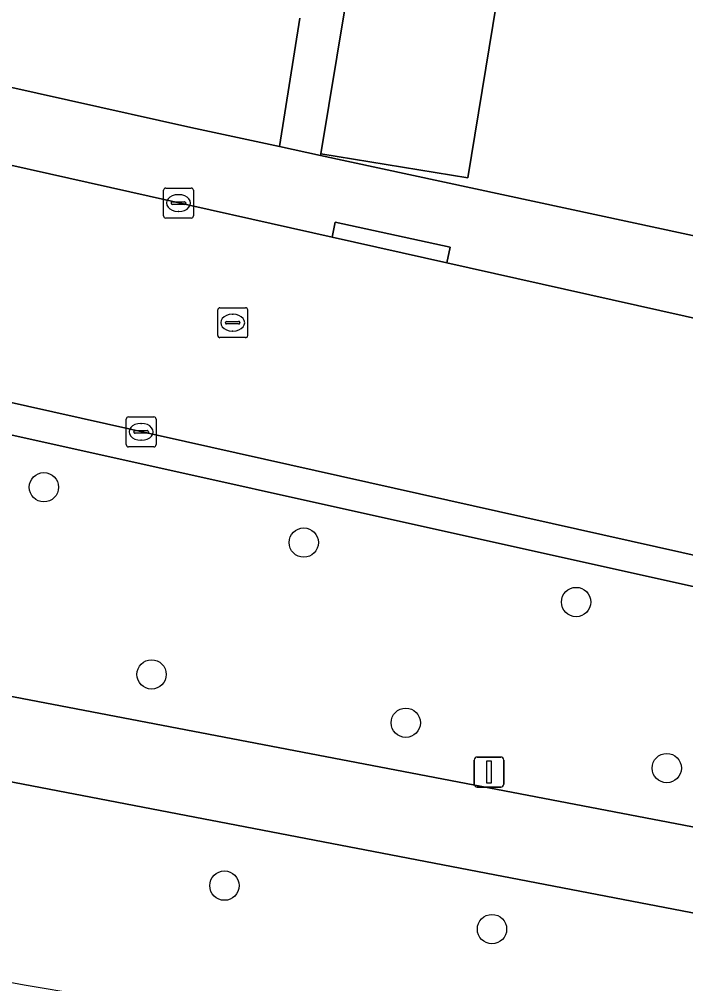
# Model space of a CAD drawing. Extents: x 163008 to 163854, y 382777 to 383982.
# Drawn here: x 163288.65 to 163310.89, y 383016.98 to 383049.16 of the extents above; entities that cross this region are included whole.
import ezdxf

# ---------------------------------------------------------------- set-up
doc = ezdxf.new("R2010")
doc.units = 0
for name, color, linetype in [('IMGEO_Berm_groen', 7, 'Continuous'), ('IMGEO_Boom', 7, 'Continuous'), ('IMGEO_Erf', 7, 'Continuous'), ('IMGEO_Fietspad_gesloten', 7, 'Continuous'), ('IMGEO_Kolk', 7, 'Continuous'), ('IMGEO_Lichtmast', 7, 'Continuous'), ('IMGEO_Muur', 7, 'Continuous'), ('IMGEO_Pand', 7, 'Continuous'), ('IMGEO_Rijbaan_lokaal_gesloten', 7, 'Continuous'), ('IMGEO_Rijbaan_lokaal_open', 7, 'Continuous'), ('IMGEO_Rioolput', 7, 'Continuous'), ('IMGEO_Voetpad_open', 7, 'Continuous')]:
    doc.layers.add(name, color=color, linetype=linetype)

msp = doc.modelspace()

# ---------------------------------------------------------------- linework, layer by layer
at = {"layer": 'IMGEO_Berm_groen'}
for points in [[(163319.097, 383028.46), (163273.832, 383038.518)], [(163262.335, 383033.783), (163261.942, 383031.619), (163322.281, 383020.078), (163322.78, 383023.472)], [(163296.112, 383015.753), (163321.486, 383011.938), (163321.737, 383013.637), (163324.754, 383013.159), (163326.185, 383013.96), (163326.306, 383014.799), (163326.513, 383016.383), (163259.018, 383029.356)]]:
    msp.add_lwpolyline(points, dxfattribs=at)
msp.add_arc((163364.108, 383454.999), 444.478, 258.42728, 261.20032, dxfattribs=at)
at = {"layer": 'IMGEO_Boom'}
for centre in [(163289.472, 383033.543), (163298.144, 383031.699), (163307.235, 383029.714), (163293.065, 383027.3), (163301.549, 383025.686), (163310.261, 383024.172), (163295.498, 383020.251), (163304.427, 383018.8)]:
    msp.add_circle(centre, 0.489, dxfattribs=at)
at = {"layer": 'IMGEO_Erf'}
for points in [[(163304.938, 383051.871), (163303.619, 383043.863), (163298.714, 383044.67), (163298.708, 383044.615), (163321.156, 383039.783)], [(163273.802, 383050.136), (163282.118, 383048.281), (163294.373, 383045.548), (163297.337, 383044.91), (163298.008, 383049.199)]]:
    msp.add_lwpolyline(points, dxfattribs=at)
at = {"layer": 'IMGEO_Fietspad_gesloten'}
for points in [[(163617.09, 382973.246), (163586.506, 382977.714), (163544.618, 382984.04), (163541.477, 382984.514), (163486.6, 382992.801), (163428.914, 383001.629), (163426.083, 383002.018), (163341.665, 383014.986), (163340.004, 383015.426), (163335.408, 383017.05), (163332.11, 383018.101), (163328.736, 383018.876), (163327.116, 383019.173), (163322.281, 383020.078), (163261.942, 383031.619), (163259.432, 383032.112), (163254.513, 383033.076), (163252.6, 383033.489), (163238.283, 383036.725), (163237.872, 383034.497), (163244.23, 383033.069)], [(163242.69, 383030.464), (163245.735, 383028.612), (163245.633, 383029.321), (163245.893, 383029.972), (163246.486, 383030.601), (163247.057, 383030.984), (163247.859, 383031.273), (163248.857, 383031.23), (163251.557, 383030.68), (163254, 383030.182), (163259.018, 383029.356), (163326.513, 383016.383), (163327.352, 383016.222), (163332.089, 383015.205), (163339.774, 383012.591), (163410.874, 383001.497), (163411.369, 383000.271), (163411.354, 382999.501)]]:
    msp.add_lwpolyline(points, dxfattribs=at)
at = {"layer": 'IMGEO_Kolk'}
for p, q in [((163293.462, 383042.599), (163293.462, 383043.451)), ((163293.537, 383043.525), (163294.389, 383043.525)), ((163294.463, 383043.451), (163294.463, 383042.599)), ((163293.721, 383043.019), (163293.721, 383043.031)), ((163293.764, 383043.068), (163294.162, 383043.068)), ((163293.95, 383043.305), (163293.975, 383043.305)), ((163294.205, 383043.031), (163294.205, 383043.019)), ((163294.159, 383042.982), (163293.761, 383042.982)), ((163293.973, 383042.745), (163293.948, 383042.745)), ((163294.389, 383042.525), (163293.537, 383042.525)), ((163292.216, 383034.965), (163292.216, 383035.817)), ((163292.291, 383035.891), (163293.143, 383035.891)), ((163292.704, 383035.671), (163292.729, 383035.671)), ((163293.217, 383035.817), (163293.217, 383034.965)), ((163292.475, 383035.385), (163292.475, 383035.397)), ((163292.913, 383035.348), (163292.515, 383035.348)), ((163292.518, 383035.434), (163292.916, 383035.434)), ((163292.959, 383035.397), (163292.959, 383035.385)), ((163292.727, 383035.111), (163292.702, 383035.111)), ((163293.143, 383034.891), (163292.291, 383034.891))]:
    msp.add_line(p, q, dxfattribs=at)
for points in [[(163293.462, 383042.599), (163293.462, 383043.451)], [(163293.537, 383043.525), (163294.389, 383043.525)], [(163294.463, 383043.451), (163294.463, 383042.599)], [(163294.389, 383042.525), (163293.537, 383042.525)], [(163292.216, 383034.965), (163292.216, 383035.817)], [(163292.291, 383035.891), (163293.143, 383035.891)], [(163293.217, 383035.817), (163293.217, 383034.965)], [(163293.143, 383034.891), (163292.291, 383034.891)]]:
    msp.add_lwpolyline(points, dxfattribs=at)
for centre, radius, start, end in [((163293.539, 383043.449), 0.0765, 91.552, 178.448), ((163293.539, 383043.449), 0.0765, 91.552, 178.448), ((163294.387, 383043.449), 0.0765, 1.552, 88.448), ((163294.387, 383043.449), 0.0765, 1.552, 88.448), ((163293.761, 383043.028), 0.0403, 85.8775, 175.7526), ((163293.758, 383043.018), 0.0366, 178.938, 274.7102), ((163294.162, 383043.025), 0.043, 264.8664, 352.4533), ((163294.166, 383043.03), 0.0386, 1.7309, 96.639), ((163293.539, 383042.601), 0.0765, 181.552, 268.448), ((163293.539, 383042.601), 0.0765, 181.552, 268.448), ((163294.387, 383042.601), 0.0765, 271.552, 358.448), ((163294.387, 383042.601), 0.0765, 271.552, 358.448), ((163292.293, 383035.815), 0.0765, 91.552, 178.448), ((163292.293, 383035.815), 0.0765, 91.552, 178.448), ((163293.141, 383035.815), 0.0765, 1.552, 88.448), ((163293.141, 383035.815), 0.0765, 1.552, 88.448), ((163292.515, 383035.394), 0.0403, 85.8775, 175.7526), ((163292.512, 383035.384), 0.0366, 178.938, 274.7102), ((163292.916, 383035.391), 0.043, 264.8664, 352.4533), ((163292.92, 383035.396), 0.0386, 1.7309, 96.639), ((163292.293, 383034.967), 0.0765, 181.552, 268.448), ((163292.293, 383034.967), 0.0765, 181.552, 268.448), ((163293.141, 383034.967), 0.0765, 271.552, 358.448), ((163293.141, 383034.967), 0.0765, 271.552, 358.448)]:
    msp.add_arc(centre, radius, start, end, dxfattribs=at)
for centre, major_axis, ratio, start_param, end_param in [((163293.949, 383043.025), (-0.387, 0.002), 0.722429, 4.712389, 7.853982), ((163293.974, 383043.025), (-0.39, 0.002), 0.717154, 1.570796, 4.712389), ((163292.703, 383035.391), (-0.387, 0.002), 0.722429, 4.712389, 7.853982), ((163292.728, 383035.391), (-0.39, 0.002), 0.717154, 1.570796, 4.712389)]:
    msp.add_ellipse(centre, major_axis=major_axis, ratio=ratio, start_param=start_param, end_param=end_param, dxfattribs=at)
at = {"layer": 'IMGEO_Lichtmast'}
for p, q in [((163303.831, 383023.642), (163303.831, 383024.442)), ((163303.831, 383024.442), (163303.831, 383023.642)), ((163303.931, 383024.542), (163304.721, 383024.542)), ((163304.721, 383024.542), (163303.931, 383024.542)), ((163304.821, 383024.442), (163304.821, 383023.642)), ((163304.821, 383023.642), (163304.821, 383024.442)), ((163304.721, 383023.542), (163303.931, 383023.542)), ((163303.931, 383023.542), (163304.721, 383023.542))]:
    msp.add_line(p, q, dxfattribs=at)
msp.add_lwpolyline([(163304.251, 383024.417), (163304.401, 383024.417), (163304.401, 383023.667), (163304.251, 383023.667), (163304.251, 383024.417)], dxfattribs=at)
for centre, start, end in [((163303.931, 383024.442), 90, 180), ((163303.931, 383024.442), 90, 180), ((163304.721, 383024.442), 0, 90), ((163304.721, 383024.442), 360, 90), ((163303.931, 383023.642), 180, 270), ((163303.931, 383023.642), 180, 270), ((163304.721, 383023.642), 270, 0), ((163304.721, 383023.642), 270, 0)]:
    msp.add_arc(centre, 0.1, start, end, dxfattribs=at)
at = {"layer": 'IMGEO_Muur'}
msp.add_lwpolyline([(163282.118, 383048.281), (163294.373, 383045.548)], dxfattribs=at)
at = {"layer": 'IMGEO_Pand'}
msp.add_lwpolyline([(163300.664, 383056.506), (163300.033, 383052.678), (163298.714, 383044.67), (163303.619, 383043.863), (163304.938, 383051.871), (163305.58, 383055.771), (163303.561, 383056.073)], close=True, dxfattribs=at)
at = {"layer": 'IMGEO_Rijbaan_lokaal_gesloten'}
msp.add_arc((163364.108, 383454.999), 444.478, 258.42728, 261.20032, dxfattribs=at)
at = {"layer": 'IMGEO_Rijbaan_lokaal_open'}
msp.add_lwpolyline([(163265.272, 383041.474), (163270.388, 383040.35), (163274.034, 383039.573), (163322.155, 383028.814), (163323.355, 383028.546), (163324.506, 383036.205), (163322.757, 383036.596), (163302.916, 383041.035), (163299.087, 383041.891), (163278.825, 383046.423)], dxfattribs=at)
at = {"layer": 'IMGEO_Rioolput'}
for p, q in [((163295.271, 383038.608), (163295.271, 383039.46)), ((163295.346, 383039.534), (163296.198, 383039.534)), ((163296.272, 383039.46), (163296.272, 383038.608)), ((163295.759, 383039.314), (163295.784, 383039.314)), ((163295.53, 383039.028), (163295.53, 383039.04)), ((163295.968, 383038.991), (163295.57, 383038.991)), ((163295.573, 383039.077), (163295.971, 383039.077)), ((163296.014, 383039.04), (163296.014, 383039.028)), ((163296.198, 383038.534), (163295.346, 383038.534)), ((163295.782, 383038.754), (163295.757, 383038.754))]:
    msp.add_line(p, q, dxfattribs=at)
for points in [[(163295.271, 383038.608), (163295.271, 383039.46)], [(163295.346, 383039.534), (163296.198, 383039.534)], [(163296.272, 383039.46), (163296.272, 383038.608)], [(163296.198, 383038.534), (163295.346, 383038.534)]]:
    msp.add_lwpolyline(points, dxfattribs=at)
for centre, radius, start, end in [((163295.348, 383039.458), 0.0765, 91.552, 178.448), ((163295.348, 383039.458), 0.0765, 91.552, 178.448), ((163296.196, 383039.458), 0.0765, 1.552, 88.448), ((163296.196, 383039.458), 0.0765, 1.552, 88.448), ((163295.57, 383039.037), 0.0403, 85.8775, 175.7526), ((163295.567, 383039.027), 0.0366, 178.938, 274.7102), ((163295.971, 383039.034), 0.043, 264.8664, 352.4533), ((163295.975, 383039.039), 0.0386, 1.7309, 96.639), ((163295.348, 383038.61), 0.0765, 181.552, 268.448), ((163295.348, 383038.61), 0.0765, 181.552, 268.448), ((163296.196, 383038.61), 0.0765, 271.552, 358.448), ((163296.196, 383038.61), 0.0765, 271.552, 358.448)]:
    msp.add_arc(centre, radius, start, end, dxfattribs=at)
for centre, major_axis, ratio, start_param, end_param in [((163295.758, 383039.034), (-0.387, 0.002), 0.722429, 4.712389, 7.853982), ((163295.783, 383039.034), (-0.39, 0.002), 0.717154, 1.570796, 4.712389)]:
    msp.add_ellipse(centre, major_axis=major_axis, ratio=ratio, start_param=start_param, end_param=end_param, dxfattribs=at)
at = {"layer": 'IMGEO_Voetpad_open'}
for points in [[(163297.337, 383044.91), (163294.373, 383045.548), (163282.118, 383048.281), (163273.802, 383050.136), (163269.005, 383051.211), (163267.816, 383051.498), (163267.26, 383051.585), (163262.311, 383052.831)], [(163298.008, 383049.199), (163297.337, 383044.91), (163298.708, 383044.615), (163298.714, 383044.67), (163300.033, 383052.678)], [(163265.101, 383049.493), (163275.151, 383047.246), (163275.267, 383047.759), (163278.939, 383046.928), (163278.825, 383046.423), (163299.087, 383041.891), (163299.197, 383042.39), (163303.029, 383041.548), (163302.916, 383041.035), (163322.757, 383036.596), (163324.506, 383036.205), (163325.006, 383038.94), (163323.551, 383039.267), (163321.156, 383039.783), (163298.708, 383044.615), (163297.337, 383044.91)], [(163322.78, 383023.472), (163323.355, 383028.546), (163322.155, 383028.814), (163274.034, 383039.573)], [(163269.486, 383038.523), (163269.572, 383038.511), (163269.657, 383038.498), (163269.91, 383039.361), (163273.832, 383038.518), (163319.097, 383028.46)]]:
    msp.add_lwpolyline(points, dxfattribs=at)
msp.add_lwpolyline([(163302.916, 383041.035), (163303.029, 383041.548), (163299.197, 383042.39), (163299.087, 383041.891)], close=True, dxfattribs=at)

doc.saveas('drawing.dxf')
